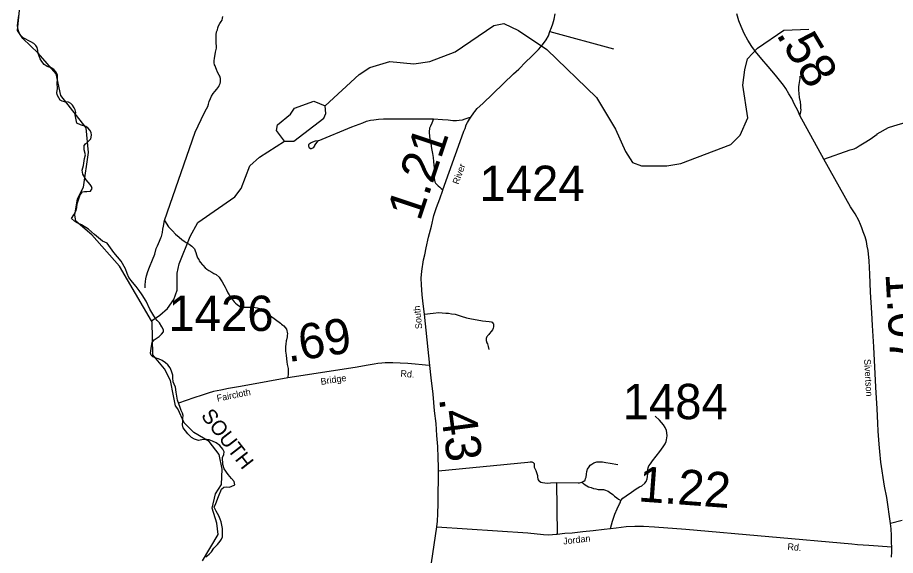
# Model space of a CAD drawing. Extents: x 2093524 to 2270757, y 289120 to 570408.
# Drawn here: x 2100506 to 2112932, y 472140 to 479757 of the extents above; entities that cross this region are included whole.
import ezdxf

# ---------------------------------------------------------------- set-up
doc = ezdxf.new("R2010")
doc.units = 0
for name, color, linetype in [('Exist Boundary Political CountyLine', 7, 'Continuous'), ('Exist Hydrographic Creek Single Shore', 7, 'Continuous'), ('Exist Hydrographic Lake Shore', 7, 'Continuous'), ('Exist Hydrographic Misc Water Feature', 7, 'Continuous'), ('Exist Hydrographic River Shore Label', 7, 'Continuous'), ('Exist Road Non-System Type 51', 7, 'Continuous'), ('Exist Road Secondary Mileage Hundredths English Label', 7, 'Continuous'), ('Exist Road Secondary Type 51 Attributed', 7, 'Continuous'), ('Exist Road Secondary Type 51 Label', 7, 'Continuous'), ('Exist Road Secondary Type 51 Number Label', 7, 'Continuous')]:
    doc.layers.add(name, color=color, linetype=linetype)

msp = doc.modelspace()

# ---------------------------------------------------------------- linework, layer by layer
at = {"layer": 'Exist Boundary Political CountyLine'}
for points in [[(2100793, 479290), (2100784, 479334), (2100766, 479363), (2100735, 479391), (2100696, 479412), (2100585, 479472), (2100552, 479503), (2100528, 479539), (2100513, 479582), (2100506, 479646), (2100518, 479752), (2100523, 479792)], [(2102704, 474655), (2102702, 474692), (2102687, 474751), (2102667, 474798), (2102631, 474839), (2102598, 474867), (2102553, 474900), (2102500, 474923), (2102470, 474936), (2102421, 474951), (2102396, 474976), (2102386, 475006), (2102400, 475103), (2102412, 475158), (2102442, 475193), (2102510, 475242), (2102543, 475272), (2102570, 475305), (2102571, 475335), (2102546, 475378), (2102517, 475434), (2102480, 475465), (2102460, 475495), (2102421, 475559), (2102380, 475630), (2102327, 475740), (2102270, 475830), (2102229, 475893), (2102183, 475949), (2102135, 476009), (2102080, 476075), (2102057, 476133), (2102034, 476197), (2101972, 476306), (2101869, 476432), (2101775, 476564), (2101707, 476592), (2101596, 476687), (2101509, 476759), (2101410, 476824), (2101352, 476849), (2101312, 476872), (2101272, 476913), (2101302, 476964), (2101334, 477025), (2101347, 477068), (2101352, 477120), (2101392, 477245), (2101424, 477288), (2101454, 477295), (2101489, 477295), (2101537, 477301), (2101562, 477338), (2101555, 477364), (2101534, 477392), (2101476, 477459), (2101428, 477538), (2101421, 477598), (2101438, 477661), (2101456, 477759), (2101470, 477813), (2101451, 477885), (2101450, 477945), (2101466, 477971), (2101493, 477986), (2101542, 478039), (2101553, 478093), (2101546, 478131), (2101528, 478162), (2101501, 478196), (2101474, 478215), (2101398, 478238), (2101346, 478263), (2101320, 478379), (2101329, 478415), (2101320, 478452), (2101307, 478481), (2101284, 478516), (2101262, 478541), (2101226, 478557), (2101170, 478564), (2101139, 478572), (2101110, 478589), (2101089, 478620), (2101068, 478663), (2101064, 478698), (2101071, 478746), (2101066, 478835), (2101073, 478873), (2101072, 478947), (2101047, 478989), (2101018, 479022), (2100982, 479044), (2100924, 479066), (2100885, 479092), (2100852, 479137), (2100827, 479174), (2100812, 479210), (2100800, 479246), (2100793, 479290)], [(2103169, 472120), (2103216, 472160), (2103249, 472193), (2103285, 472244), (2103306, 472269), (2103334, 472294), (2103372, 472340), (2103392, 472371), (2103409, 472406), (2103406, 472522), (2103388, 472616), (2103374, 472656), (2103353, 472699), (2103316, 472768), (2103291, 472824), (2103312, 472877), (2103351, 472976), (2103394, 473077), (2103427, 473105), (2103457, 473112), (2103503, 473109), (2103530, 473115), (2103581, 473140), (2103571, 473188), (2103536, 473232), (2103486, 473285), (2103432, 473368), (2103414, 473428), (2103407, 473527), (2103427, 473568), (2103429, 473608), (2103414, 473644), (2103369, 473697), (2103318, 473735), (2103265, 473758), (2103217, 473778), (2103179, 473783), (2103116, 473778), (2103067, 473770), (2103011, 473786), (2102970, 473811), (2102916, 473862), (2102852, 473946), (2102842, 473991), (2102844, 474044), (2102847, 474082), (2102850, 474120), (2102842, 474153), (2102824, 474194), (2102806, 474236), (2102770, 474341), (2102750, 474452), (2102743, 474522), (2102723, 474565), (2102710, 474601), (2102704, 474655)]]:
    msp.add_lwpolyline(points, dxfattribs=at)
at = {"layer": 'Exist Hydrographic Creek Single Shore'}
for points in [[(2104859, 478507), (2105341, 478950), (2105491, 479052), (2105774, 479135), (2106115, 479102), (2106340, 479137), (2106698, 479271), (2107247, 479647), (2107388, 479673), (2107597, 479574), (2107998, 479307), (2108700, 478627), (2108968, 478179), (2109110, 477861), (2109211, 477705), (2109336, 477656), (2109694, 477656), (2109894, 477691), (2110601, 477959), (2110734, 478091), (2110842, 478335), (2110773, 478802), (2110798, 479018), (2110839, 479175), (2110980, 479326), (2111354, 479578), (2111704, 479594)], [(2102402, 475464), (2102519, 475542), (2102630, 475635), (2102720, 475764), (2102763, 475897), (2102767, 476023), (2102767, 476138), (2102792, 476268), (2102949, 476659), (2103057, 476854), (2103580, 477220), (2103672, 477337), (2103796, 477656), (2103929, 477781), (2104286, 478007)]]:
    msp.add_lwpolyline(points, dxfattribs=at)
at = {"layer": 'Exist Hydrographic Lake Shore'}
for points in [[(2104286, 478007), (2104169, 478157), (2104185, 478238), (2104368, 478389), (2104426, 478473), (2104701, 478573), (2104859, 478507)], [(2104286, 478007), (2104419, 478007), (2104843, 478333), (2104868, 478399), (2104859, 478507)]]:
    msp.add_lwpolyline(points, dxfattribs=at)
at = {"layer": 'Exist Hydrographic Misc Water Feature'}
for points in [[(2102402, 475464), (2101951, 476239), (2101558, 476680), (2101332, 476872), (2101315, 476964), (2101356, 477190), (2101439, 477355), (2101512, 477846), (2101478, 478197), (2101118, 478654), (2101051, 478961), (2100800, 479251), (2100582, 479459), (2100507, 479575), (2100539, 479909), (2100697, 480126)], [(2103122, 472063), (2103345, 472439), (2103328, 472597), (2103261, 472811), (2103310, 473014), (2103393, 473146), (2103401, 473363), (2103359, 473570), (2103216, 473754), (2102999, 473879), (2102866, 474020), (2102773, 474218), (2102740, 474258), (2102714, 474400), (2102672, 474617), (2102588, 474783), (2102421, 474983), (2102411, 475449), (2102402, 475464)]]:
    msp.add_lwpolyline(points, dxfattribs=at)
at = {"layer": 'Exist Road Non-System Type 51'}
for p, q in [((2108042, 479559), (2108943, 479315)), ((2108136, 473171), (2108144, 472443))]:
    msp.add_line(p, q, dxfattribs=at)
for points in [[(2102585, 476884), (2103022, 478136), (2103149, 478405), (2103182, 478466), (2103199, 478500), (2103208, 478530), (2103218, 478568), (2103235, 478609), (2103250, 478643), (2103277, 478680), (2103299, 478712), (2103326, 478745), (2103353, 478783), (2103361, 478797), (2103376, 478824), (2103380, 478848), (2103381, 478876), (2103377, 478896), (2103370, 478925), (2103362, 478941), (2103337, 478985), (2103322, 479020), (2103312, 479046), (2103303, 479072), (2103295, 479090), (2103291, 479114), (2103290, 479144), (2103293, 479180), (2103304, 479234), (2103310, 479266), (2103319, 479304), (2103320, 479326), (2103320, 479358), (2103319, 479388), (2103316, 479440), (2103317, 479480), (2103317, 479514), (2103324, 479555), (2103335, 479585), (2103341, 479611), (2103350, 479639), (2103371, 479675), (2103389, 479702), (2103400, 479722), (2103406, 479750), (2103413, 479774)], [(2111580, 478372), (2111593, 478424), (2111596, 478452), (2111594, 478476), (2111593, 478512), (2111586, 478562), (2111575, 478624), (2111569, 478684), (2111565, 478730), (2111566, 478776), (2111569, 478808), (2111581, 478894), (2111581, 478928)], [(2104759, 478013), (2105239, 478209), (2105342, 478249), (2105394, 478268), (2105447, 478289), (2105501, 478302), (2105551, 478309), (2105615, 478320), (2105687, 478322), (2105761, 478321), (2105863, 478323), (2106395, 478324)], [(2106395, 478324), (2106372, 478264), (2106351, 478221), (2106339, 478189), (2106335, 478175), (2106332, 478153), (2106332, 478125), (2106337, 478083), (2106342, 478031), (2106355, 477975), (2106367, 477903), (2106380, 477834), (2106388, 477774), (2106393, 477720), (2106398, 477668), (2106402, 477630), (2106401, 477598), (2106402, 477540), (2106403, 477510), (2106405, 477478), (2106406, 477456), (2106414, 477432), (2106423, 477414), (2106439, 477395), (2106460, 477375), (2106484, 477354), (2106504, 477338), (2106527, 477319)], [(2106395, 478324), (2106523, 478313), (2106601, 478308), (2106669, 478301), (2106721, 478299), (2106759, 478305), (2106803, 478310), (2106841, 478321), (2106896, 478342), (2106924, 478349)], [(2104759, 478013), (2104717, 478006), (2104679, 477994), (2104661, 477985), (2104649, 477975), (2104632, 477963), (2104624, 477954), (2104624, 477942), (2104624, 477936), (2104628, 477925), (2104631, 477919), (2104633, 477915), (2104651, 477905), (2104659, 477903), (2104665, 477903), (2104675, 477907), (2104687, 477912), (2104698, 477924), (2104712, 477942), (2104716, 477950), (2104759, 478013)], [(2102312, 475932), (2102313, 475972), (2102315, 476020), (2102322, 476058), (2102333, 476100), (2102350, 476159), (2102373, 476221), (2102416, 476324), (2102447, 476407), (2102469, 476485), (2102486, 476526), (2102513, 476592), (2102532, 476638), (2102542, 476657), (2102555, 476693), (2102559, 476715), (2102564, 476759), (2102571, 476805), (2102585, 476884)], [(2102585, 476884), (2102645, 476795), (2102698, 476738), (2102743, 476691), (2102794, 476648), (2102831, 476616), (2102865, 476591), (2102894, 476570), (2102934, 476547), (2102975, 476519), (2102993, 476502), (2103009, 476480), (2103020, 476456), (2103030, 476430), (2103037, 476397), (2103054, 476353), (2103070, 476329), (2103077, 476313), (2103095, 476288), (2103120, 476260), (2103130, 476250), (2103163, 476213), (2103185, 476196), (2103215, 476176), (2103256, 476151), (2103286, 476134), (2103315, 476120), (2103359, 476081), (2103376, 476055), (2103403, 476014), (2103427, 475974), (2103444, 475941), (2103459, 475909), (2103484, 475858), (2103502, 475830), (2103519, 475800), (2103544, 475767), (2103572, 475733), (2103593, 475712), (2103613, 475692), (2103633, 475678), (2103656, 475667), (2103678, 475659), (2103706, 475656), (2103730, 475656), (2103780, 475655), (2103810, 475654), (2103850, 475655), (2103870, 475653), (2103896, 475646), (2103914, 475642), (2103936, 475635), (2103950, 475629), (2103963, 475621), (2103985, 475606), (2104015, 475584), (2104226, 475428), (2104243, 475417), (2104261, 475403), (2104277, 475391), (2104296, 475366), (2104312, 475346), (2104319, 475320), (2104323, 475302), (2104325, 475278), (2104324, 475258), (2104322, 475234), (2104311, 475192), (2104309, 475178), (2104302, 475132), (2104299, 475100), (2104298, 475074), (2104300, 475034), (2104303, 475006), (2104307, 474978), (2104311, 474926), (2104319, 474882), (2104324, 474846), (2104329, 474826), (2104335, 474787), (2104336, 474765), (2104336, 474739), (2104335, 474723), (2104334, 474654)], [(2106264, 475557), (2106388, 475572), (2106470, 475579), (2106516, 475576), (2106566, 475573), (2106608, 475570), (2106646, 475563), (2106700, 475556), (2106785, 475530), (2106861, 475505), (2106929, 475493), (2107010, 475476), (2107088, 475464), (2107182, 475454), (2107208, 475450), (2107226, 475444), (2107235, 475431), (2107243, 475421), (2107245, 475399), (2107244, 475379), (2107238, 475361), (2107228, 475336), (2107211, 475310), (2107187, 475284), (2107176, 475271), (2107172, 475265), (2107156, 475249), (2107152, 475239), (2107143, 475229), (2107143, 475225), (2107139, 475213), (2107139, 475197), (2107141, 475183), (2107150, 475153), (2107156, 475135), (2107167, 475101), (2107176, 475057)], [(2109045, 472917), (2109074, 472953), (2109122, 472986), (2109195, 473038), (2109262, 473085), (2109311, 473110), (2109343, 473127), (2109386, 473162), (2109402, 473186), (2109419, 473226), (2109424, 473256), (2109427, 473298), (2109425, 473332), (2109426, 473358), (2109430, 473379), (2109443, 473407), (2109467, 473439), (2109494, 473478), (2109599, 473614), (2109642, 473677), (2109671, 473723), (2109686, 473754), (2109692, 473778), (2109697, 473808), (2109701, 473832), (2109698, 473876), (2109689, 473908), (2109672, 473951), (2109649, 473991), (2109619, 474024), (2109590, 474054), (2109531, 474113)], [(2106462, 473337), (2107730, 473462), (2107760, 473467), (2107784, 473466), (2107804, 473458), (2107816, 473440), (2107816, 473440), (2107819, 473388), (2107840, 473341), (2107853, 473313), (2107864, 473273), (2107866, 473265), (2107866, 473247), (2107869, 473223), (2107877, 473211), (2107885, 473198), (2107895, 473190), (2107914, 473180), (2107934, 473173), (2107970, 473169), (2108014, 473166), (2108050, 473169), (2108136, 473171)], [(2108494, 473180), (2108521, 473192), (2108539, 473207), (2108547, 473231), (2108552, 473249), (2108559, 473289), (2108565, 473329), (2108574, 473361), (2108595, 473396), (2108613, 473418), (2108633, 473435), (2108664, 473453), (2108704, 473464), (2108742, 473465), (2108784, 473464), (2108834, 473457), (2108894, 473446), (2109003, 473428)], [(2108136, 473171), (2108442, 473169), (2108458, 473169), (2108494, 473180)], [(2108494, 473180), (2108538, 473141), (2108589, 473114), (2108625, 473100), (2108657, 473089), (2108692, 473082), (2108724, 473076), (2108752, 473075), (2108782, 473074), (2108802, 473072), (2108828, 473066), (2108852, 473057), (2108868, 473049), (2108885, 473034), (2108931, 473002), (2108956, 472979), (2108988, 472954), (2109013, 472938), (2109045, 472917)], [(2108900, 472522), (2108927, 472624), (2108961, 472727), (2108995, 472802), (2109026, 472870), (2109034, 472887), (2109045, 472917)], [(2113028, 472635), (2112864, 472594)]]:
    msp.add_lwpolyline(points, dxfattribs=at)
at = {"layer": 'Exist Road Secondary Type 51 Attributed'}
for points in [[(2106343, 474829), (2106264, 475557), (2106245, 475701), (2106232, 475831), (2106222, 475970), (2106220, 476068), (2106228, 476165), (2106251, 476325), (2106269, 476399), (2106289, 476494), (2106322, 476648), (2106363, 476803), (2106400, 476954), (2106436, 477067), (2106485, 477188), (2106527, 477315), (2106527, 477319), (2106796, 478070), (2106822, 478147), (2106841, 478187), (2106858, 478237), (2106876, 478272), (2106903, 478318), (2106924, 478349), (2106963, 478407), (2106978, 478426), (2107012, 478470), (2107092, 478542), (2107528, 478959), (2107600, 479028), (2107700, 479130), (2107777, 479200), (2107830, 479255), (2107879, 479304), (2107912, 479342), (2107949, 479391), (2107986, 479444), (2108019, 479499), (2108042, 479559), (2108063, 479615), (2108082, 479668), (2108102, 479734), (2108115, 479809)], [(2111920, 477751), (2111580, 478372), (2111550, 478443), (2111505, 478526), (2111463, 478610), (2111424, 478677), (2111380, 478752), (2111347, 478801), (2111292, 478870), (2111234, 478941), (2111130, 479063), (2111040, 479167), (2110952, 479275), (2110898, 479348), (2110842, 479435), (2110790, 479532), (2110747, 479629), (2110715, 479711), (2110685, 479808)], [(2111920, 477751), (2112293, 477883), (2112348, 477900), (2112376, 477914), (2112418, 477942), (2112488, 477983), (2112572, 478037), (2112671, 478107), (2112675, 478111), (2112835, 478198), (2112911, 478224), (2113085, 478275)], [(2112879, 472264), (2112878, 472317), (2112878, 472422), (2112872, 472518), (2112864, 472594), (2112808, 472960), (2112778, 473120), (2112727, 473462), (2112710, 473612), (2112700, 473714), (2112689, 473898), (2112683, 474015), (2112672, 474217), (2112655, 474521), (2112624, 475095), (2112607, 475397), (2112597, 475575), (2112580, 475869), (2112567, 476123), (2112558, 476313), (2112545, 476459), (2112533, 476521), (2112521, 476587), (2112501, 476651), (2112474, 476723), (2112458, 476781), (2112436, 476829), (2112412, 476882), (2112363, 476980), (2112296, 477078), (2111920, 477751)], [(2106343, 474829), (2106278, 474835), (2106234, 474839), (2106132, 474849), (2106028, 474856), (2105924, 474864), (2105816, 474870), (2105766, 474869), (2105708, 474866), (2105660, 474863), (2105604, 474858), (2105552, 474849), (2105468, 474837), (2105287, 474804), (2104334, 474654), (2103764, 474553), (2103632, 474530), (2103493, 474504), (2103383, 474483), (2103278, 474461), (2103204, 474440), (2103119, 474410), (2103002, 474370), (2102785, 474298)], [(2106442, 472543), (2106449, 472627), (2106453, 472729), (2106458, 472877), (2106461, 473031), (2106465, 473205), (2106462, 473337), (2106463, 473393), (2106461, 473521), (2106454, 473683), (2106442, 473841), (2106433, 474008), (2106409, 474190), (2106387, 474424), (2106362, 474655), (2106343, 474829)], [(2106250, 471271), (2106442, 472543)], [(2106442, 472543), (2107728, 472460), (2107950, 472439), (2108025, 472434), (2108077, 472437), (2108128, 472442), (2108144, 472443), (2108252, 472455), (2108356, 472461), (2108506, 472478), (2108655, 472495), (2108807, 472510), (2108900, 472522), (2108981, 472533), (2109122, 472550), (2109242, 472557), (2109364, 472555), (2109522, 472546), (2109965, 472513), (2112314, 472304), (2112397, 472296), (2112556, 472284), (2112879, 472264)], [(2112874, 472116), (2112879, 472190), (2112879, 472264)]]:
    msp.add_lwpolyline(points, dxfattribs=at)

# ---------------------------------------------------------------- texts
at = {"layer": 'Exist Hydrographic River Shore Label'}
msp.add_text('SOUTH', height=210, rotation=307.9415, dxfattribs=at).set_placement((2103094, 474116))
at = {"layer": 'Exist Road Secondary Mileage Hundredths English Label'}
for s, rotation, p in [('.58', 300.714, (2111236, 479521)), ('1.21', 71.5247, (2106202, 476862)), ('1.07', 273.1847, (2112791, 476133)), ('.69', 8.9976, (2104339, 474876)), ('.43', 277.5889, (2106470, 474366)), ('1.22', 355.7564, (2109282, 472907))]:
    msp.add_text(s, height=500, rotation=rotation, dxfattribs=at).set_placement(p)
at = {"layer": 'Exist Road Secondary Type 51 Label'}
for s, rotation, p in [('River', 70.2809, (2106748, 477387)), ('South', 95.8711, (2106235, 475351)), ('Sivertson', 273.3546, (2112487, 474918)), ('Bridge', 8.9976, (2104803, 474554)), ('Rd.', 355.5421, (2105923, 474671)), ('Faircloth', 11.1691, (2103335, 474318)), ('Jordan', 6.5354, (2108233, 472294)), ('Rd.', 354.9178, (2111400, 472220))]:
    msp.add_text(s, height=95, rotation=rotation, dxfattribs=at).set_placement(p)
at = {"layer": 'Exist Road Secondary Type 51 Number Label'}
for s, p in [('1424', (2107045, 477160)), ('1426', (2102642, 475319)), ('1484', (2109071, 474070))]:
    msp.add_text(s, height=500, dxfattribs=at).set_placement(p)

doc.saveas('drawing.dxf')
